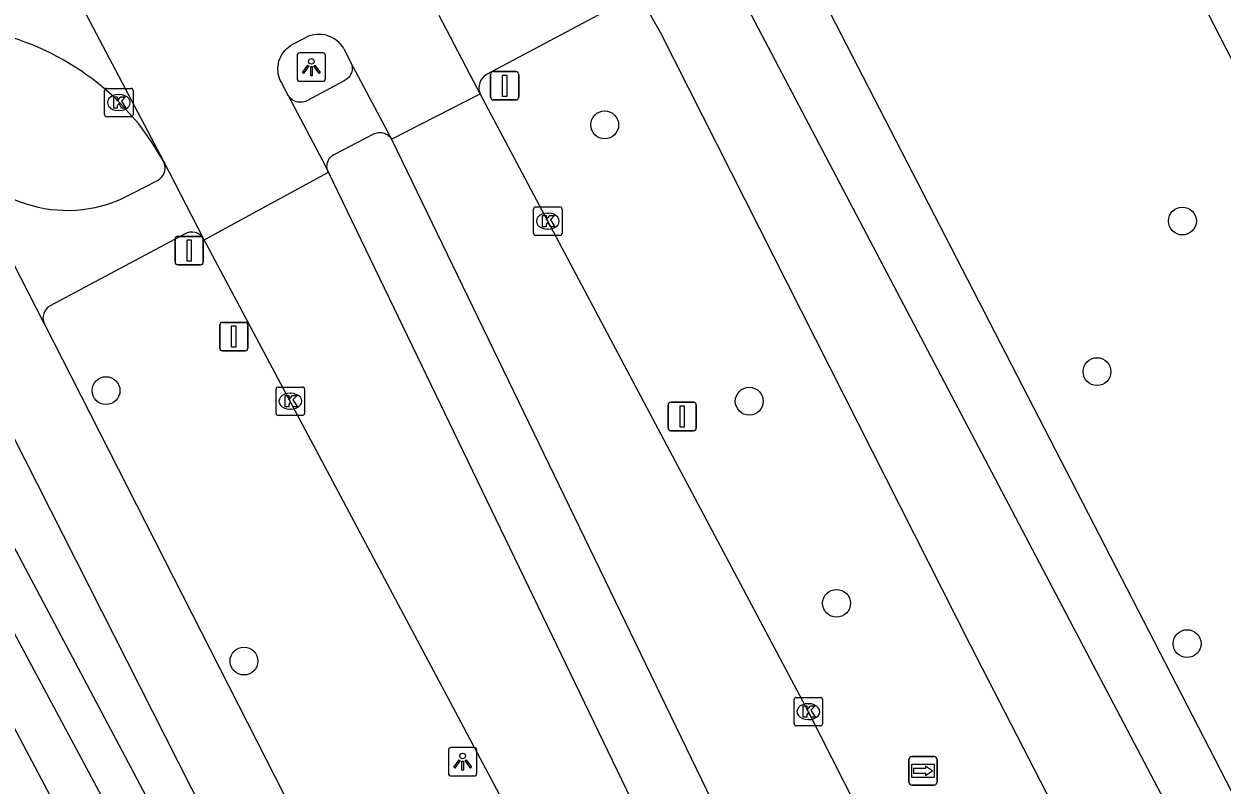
# Model space of a CAD drawing. Extents: x 158838 to 160074, y 386376 to 387776.
# Drawn here: x 159199.82 to 159241.91, y 387166.04 to 387192.8 of the extents above; entities that cross this region are included whole.
import ezdxf

# ---------------------------------------------------------------- set-up
doc = ezdxf.new("R2010")
doc.units = 0
for name, color, linetype in [('IMGEO_Berm_groen', 7, 'Continuous'), ('IMGEO_Boom', 7, 'Continuous'), ('IMGEO_Fietspad_gesloten', 7, 'Continuous'), ('IMGEO_Fietspad_open', 7, 'Continuous'), ('IMGEO_Groenvoorziening', 7, 'Continuous'), ('IMGEO_Hek', 7, 'Continuous'), ('IMGEO_Kolk', 7, 'Continuous'), ('IMGEO_Lichtpunt', 7, 'Continuous'), ('IMGEO_Rijbaan_lokaal_gesloten', 7, 'Continuous'), ('IMGEO_Rijbaan_lokaal_open', 7, 'Continuous'), ('IMGEO_Verkeersbordpaal', 7, 'Continuous'), ('IMGEO_Voetpad_open', 7, 'Continuous'), ('IMGEO_Waterloop', 7, 'Continuous'), ('IMGEO_Wegwijzer', 7, 'Continuous')]:
    doc.layers.add(name, color=color, linetype=linetype)

msp = doc.modelspace()

# ---------------------------------------------------------------- linework, layer by layer
at = {"layer": 'IMGEO_Berm_groen'}
msp.add_lwpolyline([(159195.831, 387181.273), (159211.743, 387151.251)], dxfattribs=at)
at = {"layer": 'IMGEO_Boom'}
for centre in [(159220.223, 387189.25), (159240.516, 387185.869), (159237.514, 387180.577), (159202.707, 387179.91), (159225.299, 387179.537), (159228.365, 387172.433), (159240.681, 387171.017), (159207.551, 387170.402)]:
    msp.add_circle(centre, 0.489, dxfattribs=at)
at = {"layer": 'IMGEO_Fietspad_gesloten'}
for points in [[(159200.534, 387182.264), (159197.305, 387188.576)], [(159215.116, 387147.359), (159196.713, 387183.673)], [(159200.534, 387182.264), (159217.393, 387149.139), (159217.45, 387149.028)]]:
    msp.add_lwpolyline(points, dxfattribs=at)
at = {"layer": 'IMGEO_Fietspad_open'}
for points in [[(159241.987, 387161.499), (159241.072, 387163.276), (159239.654, 387165.944), (159224.192, 387195.365), (159212.826, 387217.468), (159196.082, 387250), (159193.579, 387254.862), (159185.609, 387270.852), (159175.995, 387292.396), (159167.405, 387314.468), (159164.73, 387321.295), (159159.918, 387334.918), (159154.676, 387349.669), (159151.45, 387360.212), (159147.299, 387371.842)], [(159220.916, 387193.596), (159216.074, 387191.024)], [(159221.642, 387193.435), (159222.175, 387192.509), (159233.07, 387170.948), (159238.573, 387160.257)], [(159211.298, 387191.463), (159211.316, 387191.424), (159211.331, 387191.383), (159211.342, 387191.341), (159211.349, 387191.298), (159211.352, 387191.254), (159211.351, 387191.211), (159211.347, 387191.167), (159211.338, 387191.125), (159211.326, 387191.083), (159211.31, 387191.042), (159211.291, 387191.003), (159211.268, 387190.966), (159211.242, 387190.931), (159211.212, 387190.899), (159211.181, 387190.869), (159211.146, 387190.843), (159211.11, 387190.819), (159211.071, 387190.799), (159209.758, 387190.096), (159209.708, 387190.074), (159209.666, 387190.06), (159209.622, 387190.05), (159209.578, 387190.044), (159209.534, 387190.042), (159209.489, 387190.044), (159209.445, 387190.05), (159209.401, 387190.06), (159209.359, 387190.074), (159209.318, 387190.091), (159209.278, 387190.112), (159209.241, 387190.137), (159209.206, 387190.165), (159209.174, 387190.195), (159209.144, 387190.229), (159209.118, 387190.265), (159209.095, 387190.303)], [(159210.516, 387187.591), (159210.502, 387187.622), (159210.488, 387187.662), (159210.478, 387187.703), (159210.471, 387187.744), (159210.468, 387187.786), (159210.469, 387187.828), (159210.474, 387187.87), (159210.482, 387187.911), (159210.494, 387187.952), (159210.509, 387187.991), (159210.528, 387188.028), (159210.55, 387188.064), (159210.576, 387188.098), (159210.604, 387188.129), (159210.635, 387188.157), (159210.668, 387188.183), (159210.704, 387188.206), (159210.741, 387188.225), (159212.094, 387188.928), (159212.139, 387188.949), (159212.179, 387188.964), (159212.221, 387188.974), (159212.263, 387188.981), (159212.305, 387188.985), (159212.348, 387188.984), (159212.39, 387188.98), (159212.432, 387188.971), (159212.473, 387188.959), (159212.513, 387188.944), (159212.551, 387188.925), (159212.588, 387188.903), (159212.622, 387188.877), (159212.654, 387188.849), (159212.683, 387188.818), (159212.709, 387188.784), (159212.732, 387188.748)], [(159203.627, 387186.843), (159204.514, 387187.294)], [(159205.464, 387185.411), (159200.742, 387182.89)]]:
    msp.add_lwpolyline(points, dxfattribs=at)
for centre, radius, start, end in [((159216.346, 387190.557), 0.54, 120.1643, 202.9658), ((159201.343, 387190.908), 4.663, 210.0056, 299.3355), ((159204.274, 387187.743), 0.509, 298.133, 26.4269), ((159205.716, 387185), 0.482, 29.8931, 121.4717), ((159200.983, 387182.463), 0.491, 119.3683, 203.8717)]:
    msp.add_arc(centre, radius, start, end, dxfattribs=at)
at = {"layer": 'IMGEO_Groenvoorziening'}
msp.add_lwpolyline([(159224.36, 387402.222), (159224.03, 387402.865), (159159.729, 387369.196), (159208.786, 387274.075), (159201.998, 387269.928), (159255.258, 387166.205), (159257.42, 387167.319)], dxfattribs=at)
at = {"layer": 'IMGEO_Hek'}
msp.add_lwpolyline([(159224.03, 387402.865), (159159.729, 387369.196), (159208.786, 387274.075), (159201.998, 387269.928), (159255.258, 387166.205), (159257.42, 387167.319)], dxfattribs=at)
at = {"layer": 'IMGEO_Kolk'}
for p, q in [((159202.733, 387190.534), (159203.585, 387190.534)), ((159202.658, 387189.608), (159202.658, 387190.46)), ((159203.146, 387190.314), (159203.171, 387190.314)), ((159203.659, 387190.46), (159203.659, 387189.608)), ((159203.169, 387189.754), (159203.144, 387189.754)), ((159203.585, 387189.534), (159202.733, 387189.534)), ((159217.722, 387185.44), (159217.722, 387186.292)), ((159217.797, 387186.366), (159218.649, 387186.366)), ((159218.723, 387186.292), (159218.723, 387185.44)), ((159218.21, 387186.146), (159218.235, 387186.146)), ((159218.233, 387185.586), (159218.208, 387185.586)), ((159218.649, 387185.366), (159217.797, 387185.366)), ((159208.681, 387179.11), (159208.681, 387179.962)), ((159208.756, 387180.036), (159209.608, 387180.036)), ((159209.682, 387179.962), (159209.682, 387179.11)), ((159209.169, 387179.816), (159209.194, 387179.816)), ((159209.192, 387179.256), (159209.167, 387179.256)), ((159209.608, 387179.036), (159208.756, 387179.036)), ((159226.876, 387168.199), (159226.876, 387169.051)), ((159226.951, 387169.125), (159227.803, 387169.125)), ((159227.877, 387169.051), (159227.877, 387168.199)), ((159227.364, 387168.905), (159227.389, 387168.905)), ((159227.387, 387168.345), (159227.362, 387168.345)), ((159227.803, 387168.125), (159226.951, 387168.125))]:
    msp.add_line(p, q, dxfattribs=at)
for points in [[(159202.733, 387190.534), (159203.585, 387190.534)], [(159202.658, 387189.608), (159202.658, 387190.46)], [(159202.979, 387190.234), (159203.102, 387190.234), (159203.102, 387190.083), (159203.232, 387190.234), (159203.396, 387190.234), (159203.25, 387190.083), (159203.403, 387189.834), (159203.251, 387189.834), (159203.166, 387189.998), (159203.102, 387189.931), (159203.102, 387189.834), (159202.979, 387189.834), (159202.979, 387190.234)], [(159203.659, 387190.46), (159203.659, 387189.608)], [(159203.585, 387189.534), (159202.733, 387189.534)], [(159217.722, 387185.44), (159217.722, 387186.292)], [(159217.797, 387186.366), (159218.649, 387186.366)], [(159218.723, 387186.292), (159218.723, 387185.44)], [(159218.043, 387186.066), (159218.166, 387186.066), (159218.166, 387185.915), (159218.296, 387186.066), (159218.46, 387186.066), (159218.314, 387185.915), (159218.467, 387185.666), (159218.315, 387185.666), (159218.23, 387185.83), (159218.166, 387185.763), (159218.166, 387185.666), (159218.043, 387185.666), (159218.043, 387186.066)], [(159218.649, 387185.366), (159217.797, 387185.366)], [(159208.681, 387179.11), (159208.681, 387179.962)], [(159208.756, 387180.036), (159209.608, 387180.036)], [(159209.682, 387179.962), (159209.682, 387179.11)], [(159209.002, 387179.736), (159209.125, 387179.736), (159209.125, 387179.585), (159209.255, 387179.736), (159209.419, 387179.736), (159209.273, 387179.585), (159209.426, 387179.336), (159209.274, 387179.336), (159209.189, 387179.5), (159209.125, 387179.433), (159209.125, 387179.336), (159209.002, 387179.336), (159209.002, 387179.736)], [(159209.608, 387179.036), (159208.756, 387179.036)], [(159226.876, 387168.199), (159226.876, 387169.051)], [(159226.951, 387169.125), (159227.803, 387169.125)], [(159227.877, 387169.051), (159227.877, 387168.199)], [(159227.197, 387168.825), (159227.32, 387168.825), (159227.32, 387168.674), (159227.45, 387168.825), (159227.614, 387168.825), (159227.468, 387168.674), (159227.621, 387168.425), (159227.469, 387168.425), (159227.384, 387168.589), (159227.32, 387168.522), (159227.32, 387168.425), (159227.197, 387168.425), (159227.197, 387168.825)], [(159227.803, 387168.125), (159226.951, 387168.125)]]:
    msp.add_lwpolyline(points, dxfattribs=at)
for centre, start, end in [((159202.735, 387190.458), 91.552, 178.448), ((159202.735, 387190.458), 91.552, 178.448), ((159203.583, 387190.458), 1.552, 88.448), ((159203.583, 387190.458), 1.552, 88.448), ((159202.735, 387189.61), 181.552, 268.448), ((159202.735, 387189.61), 181.552, 268.448), ((159203.583, 387189.61), 271.552, 358.448), ((159203.583, 387189.61), 271.552, 358.448), ((159217.799, 387186.29), 91.552, 178.448), ((159217.799, 387186.29), 91.552, 178.448), ((159218.647, 387186.29), 1.552, 88.448), ((159218.647, 387186.29), 1.552, 88.448), ((159217.799, 387185.442), 181.552, 268.448), ((159217.799, 387185.442), 181.552, 268.448), ((159218.647, 387185.442), 271.552, 358.448), ((159218.647, 387185.442), 271.552, 358.448), ((159208.758, 387179.96), 91.552, 178.448), ((159208.758, 387179.96), 91.552, 178.448), ((159209.606, 387179.96), 1.552, 88.448), ((159209.606, 387179.96), 1.552, 88.448), ((159208.758, 387179.112), 181.552, 268.448), ((159208.758, 387179.112), 181.552, 268.448), ((159209.606, 387179.112), 271.552, 358.448), ((159209.606, 387179.112), 271.552, 358.448), ((159226.953, 387169.049), 91.552, 178.448), ((159226.953, 387169.049), 91.552, 178.448), ((159227.801, 387169.049), 1.552, 88.448), ((159227.801, 387169.049), 1.552, 88.448), ((159226.953, 387168.201), 181.552, 268.448), ((159226.953, 387168.201), 181.552, 268.448), ((159227.801, 387168.201), 271.552, 358.448), ((159227.801, 387168.201), 271.552, 358.448)]:
    msp.add_arc(centre, 0.0765, start, end, dxfattribs=at)
for centre, major_axis, ratio, start_param, end_param in [((159203.145, 387190.034), (-0.387, 0.002), 0.722429, 4.712389, 7.853982), ((159203.17, 387190.034), (-0.39, 0.002), 0.717154, 1.570796, 4.712389), ((159218.209, 387185.866), (-0.387, 0.002), 0.722429, 4.712389, 7.853982), ((159218.234, 387185.866), (-0.39, 0.002), 0.717154, 1.570796, 4.712389), ((159209.168, 387179.536), (-0.387, 0.002), 0.722429, 4.712389, 7.853982), ((159209.193, 387179.536), (-0.39, 0.002), 0.717154, 1.570796, 4.712389), ((159227.363, 387168.625), (-0.387, 0.002), 0.722429, 4.712389, 7.853982), ((159227.388, 387168.625), (-0.39, 0.002), 0.717154, 1.570796, 4.712389)]:
    msp.add_ellipse(centre, major_axis=major_axis, ratio=ratio, start_param=start_param, end_param=end_param, dxfattribs=at)
at = {"layer": 'IMGEO_Lichtpunt'}
for p, q in [((159210.321, 387191.78), (159209.513, 387191.78)), ((159210.321, 387191.78), (159209.513, 387191.78)), ((159209.419, 387191.685), (159209.419, 387190.878)), ((159209.419, 387191.685), (159209.419, 387190.878)), ((159210.415, 387190.878), (159210.415, 387191.685)), ((159210.415, 387190.878), (159210.415, 387191.685)), ((159209.513, 387190.784), (159210.321, 387190.784)), ((159209.513, 387190.784), (159210.321, 387190.784)), ((159215.636, 387167.363), (159214.828, 387167.363)), ((159215.636, 387167.363), (159214.828, 387167.363)), ((159214.734, 387167.268), (159214.734, 387166.461)), ((159214.734, 387167.268), (159214.734, 387166.461)), ((159215.73, 387166.461), (159215.73, 387167.268)), ((159215.73, 387166.461), (159215.73, 387167.268)), ((159214.828, 387166.367), (159215.636, 387166.367)), ((159214.828, 387166.367), (159215.636, 387166.367))]:
    msp.add_line(p, q, dxfattribs=at)
for points in [[(159209.793, 387191.349), (159209.832, 387191.321), (159209.644, 387191.059), (159209.606, 387191.086), (159209.793, 387191.349)], [(159210.005, 387191.321), (159210.043, 387191.348), (159210.23, 387191.086), (159210.191, 387191.058), (159210.005, 387191.321)], [(159209.895, 387191.301), (159209.942, 387191.301), (159209.942, 387190.979), (159209.895, 387190.979), (159209.895, 387191.301)], [(159215.108, 387166.932), (159215.147, 387166.904), (159214.959, 387166.642), (159214.921, 387166.669), (159215.108, 387166.932)], [(159215.32, 387166.904), (159215.358, 387166.931), (159215.545, 387166.669), (159215.506, 387166.641), (159215.32, 387166.904)], [(159215.21, 387166.884), (159215.257, 387166.884), (159215.257, 387166.562), (159215.21, 387166.562), (159215.21, 387166.884)]]:
    msp.add_lwpolyline(points, dxfattribs=at)
for centre in [(159209.918, 387191.483), (159215.233, 387167.066)]:
    msp.add_circle(centre, 0.0994, dxfattribs=at)
for centre, start, end in [((159209.513, 387191.685), 90, 180), ((159209.513, 387191.685), 90, 180), ((159210.321, 387191.685), 0, 90), ((159210.321, 387191.685), 0, 90), ((159209.513, 387190.878), 180, 270), ((159209.513, 387190.878), 180, 270), ((159210.321, 387190.878), 270, 0), ((159210.321, 387190.878), 270, 360), ((159214.828, 387167.268), 90, 180), ((159214.828, 387167.268), 90, 180), ((159215.636, 387167.268), 0, 90), ((159215.636, 387167.268), 0, 90), ((159214.828, 387166.461), 180, 270), ((159214.828, 387166.461), 180, 270), ((159215.636, 387166.461), 270, 0), ((159215.636, 387166.461), 270, 360)]:
    msp.add_arc(centre, 0.0946, start, end, dxfattribs=at)
at = {"layer": 'IMGEO_Rijbaan_lokaal_gesloten'}
for points in [[(159193.558, 387208.978), (159193.688, 387208.912), (159204.73, 387187.97)], [(159215.848, 387190.346), (159215.619, 387190.784), (159214.412, 387193.093)], [(159209.095, 387190.303), (159208.855, 387190.758), (159208.836, 387190.797), (159208.802, 387190.878), (159208.776, 387190.962), (159208.757, 387191.048), (159208.747, 387191.135), (159208.744, 387191.223), (159208.748, 387191.311), (159208.761, 387191.398), (159208.782, 387191.484), (159208.81, 387191.567), (159208.845, 387191.647), (159208.887, 387191.725), (159208.936, 387191.798), (159208.992, 387191.866), (159209.053, 387191.929), (159209.12, 387191.986), (159209.191, 387192.037), (159209.267, 387192.082), (159209.72, 387192.324)], [(159211.064, 387191.924), (159211.298, 387191.463)], [(159212.732, 387188.748), (159212.709, 387188.791), (159212.519, 387189.152), (159211.298, 387191.463)], [(159209.095, 387190.303), (159210.305, 387187.993), (159210.516, 387187.591)], [(159212.732, 387188.748), (159215.848, 387190.346)], [(159233.311, 387157.27), (159231.132, 387161.221), (159227.377, 387168.624), (159218.222, 387185.866), (159215.848, 387190.346)], [(159212.732, 387188.748), (159228.973, 387155.178)], [(159204.73, 387187.97), (159205.921, 387185.655), (159206.134, 387185.24)], [(159206.149, 387185.212), (159210.516, 387187.591)], [(159226.728, 387154.001), (159210.516, 387187.591)], [(159206.149, 387185.212), (159206.134, 387185.24)], [(159223.602, 387152.385), (159218.835, 387161.376), (159206.149, 387185.212)]]:
    msp.add_lwpolyline(points, dxfattribs=at)
msp.add_arc((159210.176, 387191.397), 1.033, 30.6894, 116.1626, dxfattribs=at)
at = {"layer": 'IMGEO_Rijbaan_lokaal_open'}
msp.add_lwpolyline([(159204.73, 387187.97), (159204.321, 387188.646), (159203.853, 387189.286), (159203.167, 387190.045), (159203.004, 387190.207)], dxfattribs=at)
msp.add_arc((159196.562, 387183.345), 9.412, 46.8088, 95.2179, dxfattribs=at)
at = {"layer": 'IMGEO_Verkeersbordpaal'}
for p, q in [((159216.213, 387190.224), (159216.213, 387191.024)), ((159216.213, 387191.024), (159216.213, 387190.224)), ((159216.313, 387191.124), (159217.103, 387191.124)), ((159217.103, 387191.124), (159216.313, 387191.124)), ((159217.203, 387191.024), (159217.203, 387190.224)), ((159217.203, 387190.224), (159217.203, 387191.024)), ((159217.103, 387190.124), (159216.313, 387190.124)), ((159216.313, 387190.124), (159217.103, 387190.124)), ((159205.131, 387184.43), (159205.131, 387185.23)), ((159205.131, 387185.23), (159205.131, 387184.43)), ((159205.231, 387185.33), (159206.021, 387185.33)), ((159206.021, 387185.33), (159205.231, 387185.33)), ((159206.121, 387185.23), (159206.121, 387184.43)), ((159206.121, 387184.43), (159206.121, 387185.23)), ((159206.021, 387184.33), (159205.231, 387184.33)), ((159205.231, 387184.33), (159206.021, 387184.33)), ((159206.698, 387181.406), (159206.698, 387182.206)), ((159206.698, 387182.206), (159206.698, 387181.406)), ((159206.798, 387182.306), (159207.588, 387182.306)), ((159207.588, 387182.306), (159206.798, 387182.306)), ((159207.688, 387182.206), (159207.688, 387181.406)), ((159207.688, 387181.406), (159207.688, 387182.206)), ((159207.588, 387181.306), (159206.798, 387181.306)), ((159206.798, 387181.306), (159207.588, 387181.306)), ((159222.448, 387178.6), (159222.448, 387179.4)), ((159222.448, 387179.4), (159222.448, 387178.6)), ((159222.548, 387179.5), (159223.338, 387179.5)), ((159223.338, 387179.5), (159222.548, 387179.5)), ((159223.438, 387179.4), (159223.438, 387178.6)), ((159223.438, 387178.6), (159223.438, 387179.4)), ((159223.338, 387178.5), (159222.548, 387178.5)), ((159222.548, 387178.5), (159223.338, 387178.5))]:
    msp.add_line(p, q, dxfattribs=at)
for points in [[(159216.633, 387190.999), (159216.783, 387190.999), (159216.783, 387190.249), (159216.633, 387190.249), (159216.633, 387190.999)], [(159205.551, 387185.205), (159205.701, 387185.205), (159205.701, 387184.455), (159205.551, 387184.455), (159205.551, 387185.205)], [(159207.118, 387182.181), (159207.268, 387182.181), (159207.268, 387181.431), (159207.118, 387181.431), (159207.118, 387182.181)], [(159222.868, 387179.375), (159223.018, 387179.375), (159223.018, 387178.625), (159222.868, 387178.625), (159222.868, 387179.375)]]:
    msp.add_lwpolyline(points, dxfattribs=at)
for centre, start, end in [((159216.313, 387191.024), 90, 180), ((159216.313, 387191.024), 90, 180), ((159217.103, 387191.024), 0, 90), ((159217.103, 387191.024), 360, 90), ((159216.313, 387190.224), 180, 270), ((159216.313, 387190.224), 180, 270), ((159217.103, 387190.224), 270, 0), ((159217.103, 387190.224), 270, 0), ((159205.231, 387185.23), 90, 180), ((159205.231, 387185.23), 90, 180), ((159206.021, 387185.23), 0, 90), ((159206.021, 387185.23), 360, 90), ((159205.231, 387184.43), 180, 270), ((159205.231, 387184.43), 180, 270), ((159206.021, 387184.43), 270, 0), ((159206.021, 387184.43), 270, 0), ((159206.798, 387182.206), 90, 180), ((159206.798, 387182.206), 90, 180), ((159207.588, 387182.206), 0, 90), ((159207.588, 387182.206), 360, 90), ((159206.798, 387181.406), 180, 270), ((159206.798, 387181.406), 180, 270), ((159207.588, 387181.406), 270, 0), ((159207.588, 387181.406), 270, 0), ((159222.548, 387179.4), 90, 180), ((159222.548, 387179.4), 90, 180), ((159223.338, 387179.4), 0, 90), ((159223.338, 387179.4), 360, 90), ((159222.548, 387178.6), 180, 270), ((159222.548, 387178.6), 180, 270), ((159223.338, 387178.6), 270, 0), ((159223.338, 387178.6), 270, 0)]:
    msp.add_arc(centre, 0.1, start, end, dxfattribs=at)
at = {"layer": 'IMGEO_Voetpad_open'}
msp.add_lwpolyline([(159246.881, 387156.834), (159226.411, 387196.562), (159215.22, 387218.31), (159214.955, 387218.871), (159198.929, 387250), (159195.784, 387256.11), (159187.875, 387272.043)], dxfattribs=at)
at = {"layer": 'IMGEO_Waterloop'}
msp.add_lwpolyline([(159209.085, 387149.938), (159206.549, 387154.691), (159192.915, 387180.472), (159194.188, 387181.252), (159210.533, 387150.739), (159209.085, 387149.938)], dxfattribs=at)
at = {"layer": 'IMGEO_Wegwijzer'}
for p, q in [((159230.909, 387166.144), (159230.909, 387166.944)), ((159230.909, 387166.944), (159230.909, 387166.144)), ((159231.009, 387167.044), (159231.799, 387167.044)), ((159231.799, 387167.044), (159231.009, 387167.044)), ((159231.899, 387166.944), (159231.899, 387166.144)), ((159231.899, 387166.144), (159231.899, 387166.944)), ((159231.799, 387166.044), (159231.009, 387166.044)), ((159231.009, 387166.044), (159231.799, 387166.044))]:
    msp.add_line(p, q, dxfattribs=at)
for points in [[(159231.01, 387166.776), (159231.798, 387166.776), (159231.798, 387166.312), (159231.01, 387166.312), (159231.01, 387166.776)], [(159231.075, 387166.628), (159231.075, 387166.544), (159231.075, 387166.46), (159231.486, 387166.46), (159231.486, 387166.377), (159231.733, 387166.544), (159231.486, 387166.711), (159231.486, 387166.628), (159231.075, 387166.628)]]:
    msp.add_lwpolyline(points, dxfattribs=at)
for centre, start, end in [((159231.009, 387166.944), 90, 180), ((159231.009, 387166.944), 90, 180), ((159231.799, 387166.944), 0, 90), ((159231.799, 387166.944), 360, 90), ((159231.009, 387166.144), 180, 270), ((159231.009, 387166.144), 180, 270), ((159231.799, 387166.144), 270, 0), ((159231.799, 387166.144), 270, 0)]:
    msp.add_arc(centre, 0.1, start, end, dxfattribs=at)

doc.saveas('drawing.dxf')
